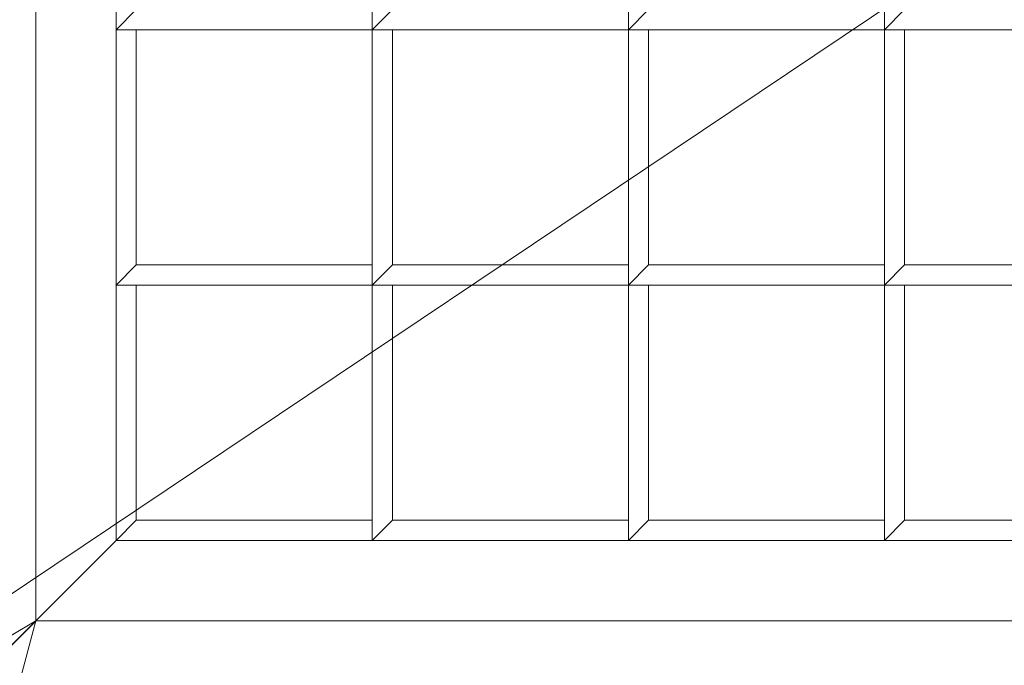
# Model space of a CAD drawing. Header units: inches. Extents: x 15 to 638, y -384 to 556.
# Tile 257 of 656: x 58.2 to 61.26, y 366.99 to 368.99. Entities that reach past the tile are written whole.
import ezdxf

# ---------------------------------------------------------------- set-up
doc = ezdxf.new("R2010")
doc.units = ezdxf.units.IN
doc.header["$MEASUREMENT"] = 0
for name, color, linetype, lineweight in [('A-CLNG', 13, 'Continuous', 9), ('A-FLOR', 192, 'Continuous', 9), ('A-ROOF', 132, 'Continuous', 9), ('M-EQPM', 90, 'Continuous', 9)]:
    doc.layers.add(name, color=color, linetype=linetype, lineweight=lineweight)

# ---------------------------------------------------------------- blocks, each defined once
blk = doc.blocks.new('Air Grill - 8_ x 16_-5608466-_3D_')
at = {"layer": 'M-EQPM'}
mesh = blk.add_polyface(dxfattribs=at)
corners = [(5.5, 9.5, 96), (-5.5, 9.5, 96), (-5.5, -9.5, 96), (5.5, -9.5, 96), (4, -8, 96), (-4, -8, 96), (-4, 8, 96), (4, 8, 96)]
mesh.append_faces([[corners[k] for k in face] for face in [(2, 5, 6, 1), (1, 6, 7, 0)]], dxfattribs={"vtx0": -1, "vtx2": -1})
mesh.append_faces([[corners[k] for k in face] for face in [(4, 5, 2, 3), (7, 4, 3, 0)]], dxfattribs={"vtx1": -1, "vtx3": -1})
mesh = blk.add_polyface(dxfattribs=at)
corners = [(5, -9, 95.75), (-5, -9, 95.75), (-5, 9, 95.75), (5, 9, 95.75), (4, 8, 95.75), (-4, 8, 95.75), (-4, -8, 95.75), (4, -8, 95.75)]
mesh.append_faces([[corners[k] for k in face] for face in [(2, 5, 6, 1), (1, 6, 7, 0)]], dxfattribs={"vtx0": -1, "vtx2": -1})
mesh.append_faces([[corners[k] for k in face] for face in [(4, 5, 2, 3), (7, 4, 3, 0)]], dxfattribs={"vtx1": -1, "vtx3": -1})
mesh = blk.add_polyface(dxfattribs=at)
corners = [(4.25, 8.25, 100), (-4.25, 8.25, 100), (-4.25, -8.25, 100), (4.25, -8.25, 100), (4, 8, 100), (4, -8, 100), (-4, -8, 100), (-4, 8, 100)]
mesh.append_faces([[corners[k] for k in face] for face in [(1, 7, 4, 0), (0, 4, 5, 3)]], dxfattribs={"vtx0": -1, "vtx2": -1})
mesh.append_faces([[corners[k] for k in face] for face in [(6, 7, 1, 2), (5, 6, 2, 3)]], dxfattribs={"vtx1": -1, "vtx3": -1})
mesh = blk.add_polyface(dxfattribs=at)
corners = [(4.25, 8.25, 96), (4.25, -8.25, 96), (-4.25, -8.25, 96), (-4.25, 8.25, 96), (4, 8, 96), (-4, 8, 96), (-4, -8, 96), (4, -8, 96)]
mesh.append_faces([[corners[k] for k in face] for face in [(2, 6, 7, 1), (1, 7, 4, 0)]], dxfattribs={"vtx0": -1, "vtx2": -1})
mesh.append_faces([[corners[k] for k in face] for face in [(5, 6, 2, 3), (4, 5, 3, 0)]], dxfattribs={"vtx1": -1, "vtx3": -1})
mesh = blk.add_polyface(dxfattribs=at)
corners = [(4.25, 8.25, 100), (4.25, 8.25, 96), (-4.25, 8.25, 96), (-4.25, 8.25, 100)]
mesh.append_faces([[corners[k] for k in face] for face in [(0, 1, 2, 3)]])
mesh = blk.add_polyface(dxfattribs=at)
corners = [(-4.25, 8.25, 100), (-4.25, 8.25, 96), (-4.25, -8.25, 96), (-4.25, -8.25, 100)]
mesh.append_faces([[corners[k] for k in face] for face in [(0, 1, 2, 3)]])
mesh = blk.add_polyface(dxfattribs=at)
corners = [(-4, 8, 97), (-4, 7.2031, 97), (-3.9375, 7.2031, 97), (-3.9375, 7.9375, 97), (-3.2063, 7.9375, 97), (-3.2063, 8, 97)]
mesh.append_faces([[corners[k] for k in face] for face in [(1, 2, 3, 0)]], dxfattribs={"vtx2": -1})
mesh.append_faces([[corners[k] for k in face] for face in [(3, 4, 5, 0)]], dxfattribs={"vtx3": -1})
mesh = blk.add_polyface(dxfattribs=at)
corners = [(-4, 8, 96), (-3.2063, 8, 96), (-3.2063, 7.9375, 96), (-3.9375, 7.9375, 96), (-3.9375, 7.2031, 96), (-4, 7.2031, 96)]
mesh.append_faces([[corners[k] for k in face] for face in [(1, 2, 3, 0)]], dxfattribs={"vtx2": -1})
mesh.append_faces([[corners[k] for k in face] for face in [(3, 4, 5, 0)]], dxfattribs={"vtx3": -1})
mesh = blk.add_polyface(dxfattribs=at)
corners = [(-4, 8, 97), (-4, 8, 96), (-4, 7.2031, 96), (-4, 7.2031, 97)]
mesh.append_faces([[corners[k] for k in face] for face in [(0, 1, 2, 3)]])
mesh = blk.add_polyface(dxfattribs=at)
corners = [(-3.2063, 8, 97), (-3.2063, 8, 96), (-4, 8, 96), (-4, 8, 97)]
mesh.append_faces([[corners[k] for k in face] for face in [(0, 1, 2, 3)]])
mesh = blk.add_polyface(dxfattribs=at)
corners = [(-4, -8, 96.75), (4, -8, 96.75), (4, 8, 96.75), (3.9375, 8, 96.75), (3.9375, -7.9375, 96.75), (-4, -7.9375, 96.75)]
mesh.append_faces([[corners[k] for k in face] for face in [(2, 3, 4, 1)]], dxfattribs={"vtx2": -1})
mesh.append_faces([[corners[k] for k in face] for face in [(4, 5, 0, 1)]], dxfattribs={"vtx3": -1})
mesh = blk.add_polyface(dxfattribs=at)
corners = [(-4, -8, 96), (-4, -7.9375, 96), (3.9375, -7.9375, 96), (3.9375, 8, 96), (4, 8, 96), (4, -8, 96)]
mesh.append_faces([[corners[k] for k in face] for face in [(0, 1, 2, 5)]], dxfattribs={"vtx2": -1})
mesh.append_faces([[corners[k] for k in face] for face in [(2, 3, 4, 5)]], dxfattribs={"vtx3": -1})
mesh = blk.add_polyface(dxfattribs=at)
corners = [(-4, -8, 95.75), (-4, 8, 95.75), (-4, 8, 96), (-4, -8, 96)]
mesh.append_faces([[corners[k] for k in face] for face in [(0, 1, 2, 3)]])
mesh = blk.add_polyface(dxfattribs=at)
corners = [(-4, 8, 95.75), (4, 8, 95.75), (4, 8, 96), (-4, 8, 96)]
mesh.append_faces([[corners[k] for k in face] for face in [(0, 1, 2, 3)]])
mesh = blk.add_polyface(dxfattribs=at)
corners = [(-4, -8, 100), (-4, -8, 96), (-4, 8, 96), (-4, 8, 100)]
mesh.append_faces([[corners[k] for k in face] for face in [(0, 1, 2, 3)]])
mesh = blk.add_polyface(dxfattribs=at)
corners = [(-4, 8, 100), (-4, 8, 96), (4, 8, 96), (4, 8, 100)]
mesh.append_faces([[corners[k] for k in face] for face in [(0, 1, 2, 3)]])
mesh = blk.add_polyface(dxfattribs=at)
corners = [(-3.2063, 8, 97), (-3.2063, 7.2031, 97), (-3.1437, 7.2031, 97), (-3.1437, 7.9375, 97), (-2.4125, 7.9375, 97), (-2.4125, 8, 97)]
mesh.append_faces([[corners[k] for k in face] for face in [(1, 2, 3, 0)]], dxfattribs={"vtx2": -1})
mesh.append_faces([[corners[k] for k in face] for face in [(3, 4, 5, 0)]], dxfattribs={"vtx3": -1})
mesh = blk.add_polyface(dxfattribs=at)
corners = [(-3.2063, 8, 96), (-2.4125, 8, 96), (-2.4125, 7.9375, 96), (-3.1437, 7.9375, 96), (-3.1437, 7.2031, 96), (-3.2063, 7.2031, 96)]
mesh.append_faces([[corners[k] for k in face] for face in [(1, 2, 3, 0)]], dxfattribs={"vtx2": -1})
mesh.append_faces([[corners[k] for k in face] for face in [(3, 4, 5, 0)]], dxfattribs={"vtx3": -1})
mesh = blk.add_polyface(dxfattribs=at)
corners = [(-3.2063, 8, 97), (-3.2063, 8, 96), (-3.2063, 7.2031, 96), (-3.2063, 7.2031, 97)]
mesh.append_faces([[corners[k] for k in face] for face in [(0, 1, 2, 3)]])
mesh = blk.add_polyface(dxfattribs=at)
corners = [(-2.4125, 8, 97), (-2.4125, 8, 96), (-3.2063, 8, 96), (-3.2063, 8, 97)]
mesh.append_faces([[corners[k] for k in face] for face in [(0, 1, 2, 3)]])
mesh = blk.add_polyface(dxfattribs=at)
corners = [(-3.2063, 7.9375, 97), (-3.2063, 7.9375, 96), (-3.2063, 8, 96), (-3.2063, 8, 97)]
mesh.append_faces([[corners[k] for k in face] for face in [(0, 1, 2, 3)]])
mesh = blk.add_polyface(dxfattribs=at)
corners = [(-2.4125, 8, 97), (-2.4125, 7.2031, 97), (-2.35, 7.2031, 97), (-2.35, 7.9375, 97), (-1.6187, 7.9375, 97), (-1.6187, 8, 97)]
mesh.append_faces([[corners[k] for k in face] for face in [(1, 2, 3, 0)]], dxfattribs={"vtx2": -1})
mesh.append_faces([[corners[k] for k in face] for face in [(3, 4, 5, 0)]], dxfattribs={"vtx3": -1})
mesh = blk.add_polyface(dxfattribs=at)
corners = [(-2.4125, 8, 96), (-1.6187, 8, 96), (-1.6187, 7.9375, 96), (-2.35, 7.9375, 96), (-2.35, 7.2031, 96), (-2.4125, 7.2031, 96)]
mesh.append_faces([[corners[k] for k in face] for face in [(1, 2, 3, 0)]], dxfattribs={"vtx2": -1})
mesh.append_faces([[corners[k] for k in face] for face in [(3, 4, 5, 0)]], dxfattribs={"vtx3": -1})
mesh = blk.add_polyface(dxfattribs=at)
corners = [(-2.4125, 8, 97), (-2.4125, 8, 96), (-2.4125, 7.2031, 96), (-2.4125, 7.2031, 97)]
mesh.append_faces([[corners[k] for k in face] for face in [(0, 1, 2, 3)]])
mesh = blk.add_polyface(dxfattribs=at)
corners = [(-1.6187, 8, 97), (-1.6187, 8, 96), (-2.4125, 8, 96), (-2.4125, 8, 97)]
mesh.append_faces([[corners[k] for k in face] for face in [(0, 1, 2, 3)]])
mesh = blk.add_polyface(dxfattribs=at)
corners = [(-2.4125, 7.9375, 97), (-2.4125, 7.9375, 96), (-2.4125, 8, 96), (-2.4125, 8, 97)]
mesh.append_faces([[corners[k] for k in face] for face in [(0, 1, 2, 3)]])
mesh = blk.add_polyface(dxfattribs=at)
corners = [(-3.9375, 7.2031, 97), (-3.9375, 7.2031, 96), (-3.9375, 7.9375, 96), (-3.9375, 7.9375, 97)]
mesh.append_faces([[corners[k] for k in face] for face in [(0, 1, 2, 3)]])
mesh = blk.add_polyface(dxfattribs=at)
corners = [(-3.9375, 7.9375, 97), (-3.9375, 7.9375, 96), (-3.2063, 7.9375, 96), (-3.2063, 7.9375, 97)]
mesh.append_faces([[corners[k] for k in face] for face in [(0, 1, 2, 3)]])
mesh = blk.add_polyface(dxfattribs=at)
corners = [(-3.1437, 7.2031, 97), (-3.1437, 7.2031, 96), (-3.1437, 7.9375, 96), (-3.1437, 7.9375, 97)]
mesh.append_faces([[corners[k] for k in face] for face in [(0, 1, 2, 3)]])
mesh = blk.add_polyface(dxfattribs=at)
corners = [(-3.1437, 7.9375, 97), (-3.1437, 7.9375, 96), (-2.4125, 7.9375, 96), (-2.4125, 7.9375, 97)]
mesh.append_faces([[corners[k] for k in face] for face in [(0, 1, 2, 3)]])
mesh = blk.add_polyface(dxfattribs=at)
corners = [(-4, 7.2031, 97), (-4, 6.4063, 97), (-3.9375, 6.4063, 97), (-3.9375, 7.1406, 97), (-3.2063, 7.1406, 97), (-3.2063, 7.2031, 97)]
mesh.append_faces([[corners[k] for k in face] for face in [(1, 2, 3, 0)]], dxfattribs={"vtx2": -1})
mesh.append_faces([[corners[k] for k in face] for face in [(3, 4, 5, 0)]], dxfattribs={"vtx3": -1})
mesh = blk.add_polyface(dxfattribs=at)
corners = [(-4, 7.2031, 96), (-3.2063, 7.2031, 96), (-3.2063, 7.1406, 96), (-3.9375, 7.1406, 96), (-3.9375, 6.4063, 96), (-4, 6.4063, 96)]
mesh.append_faces([[corners[k] for k in face] for face in [(1, 2, 3, 0)]], dxfattribs={"vtx2": -1})
mesh.append_faces([[corners[k] for k in face] for face in [(3, 4, 5, 0)]], dxfattribs={"vtx3": -1})
mesh = blk.add_polyface(dxfattribs=at)
corners = [(-4, 7.2031, 97), (-4, 7.2031, 96), (-4, 6.4063, 96), (-4, 6.4063, 97)]
mesh.append_faces([[corners[k] for k in face] for face in [(0, 1, 2, 3)]])
mesh = blk.add_polyface(dxfattribs=at)
corners = [(-3.2063, 7.2031, 97), (-3.2063, 7.2031, 96), (-4, 7.2031, 96), (-4, 7.2031, 97)]
mesh.append_faces([[corners[k] for k in face] for face in [(0, 1, 2, 3)]])
mesh = blk.add_polyface(dxfattribs=at)
corners = [(-4, 7.2031, 97), (-4, 7.2031, 96), (-3.9375, 7.2031, 96), (-3.9375, 7.2031, 97)]
mesh.append_faces([[corners[k] for k in face] for face in [(0, 1, 2, 3)]])
mesh = blk.add_polyface(dxfattribs=at)
corners = [(-3.2063, 7.2031, 97), (-3.2063, 6.4063, 97), (-3.1437, 6.4063, 97), (-3.1437, 7.1406, 97), (-2.4125, 7.1406, 97), (-2.4125, 7.2031, 97)]
mesh.append_faces([[corners[k] for k in face] for face in [(1, 2, 3, 0)]], dxfattribs={"vtx2": -1})
mesh.append_faces([[corners[k] for k in face] for face in [(3, 4, 5, 0)]], dxfattribs={"vtx3": -1})
mesh = blk.add_polyface(dxfattribs=at)
corners = [(-3.2063, 7.2031, 96), (-2.4125, 7.2031, 96), (-2.4125, 7.1406, 96), (-3.1437, 7.1406, 96), (-3.1437, 6.4063, 96), (-3.2063, 6.4063, 96)]
mesh.append_faces([[corners[k] for k in face] for face in [(1, 2, 3, 0)]], dxfattribs={"vtx2": -1})
mesh.append_faces([[corners[k] for k in face] for face in [(3, 4, 5, 0)]], dxfattribs={"vtx3": -1})
mesh = blk.add_polyface(dxfattribs=at)
corners = [(-3.2063, 7.2031, 97), (-3.2063, 7.2031, 96), (-3.2063, 6.4063, 96), (-3.2063, 6.4063, 97)]
mesh.append_faces([[corners[k] for k in face] for face in [(0, 1, 2, 3)]])
mesh = blk.add_polyface(dxfattribs=at)
corners = [(-2.4125, 7.2031, 97), (-2.4125, 7.2031, 96), (-3.2063, 7.2031, 96), (-3.2063, 7.2031, 97)]
mesh.append_faces([[corners[k] for k in face] for face in [(0, 1, 2, 3)]])
mesh = blk.add_polyface(dxfattribs=at)
corners = [(-3.2063, 7.1406, 97), (-3.2063, 7.1406, 96), (-3.2063, 7.2031, 96), (-3.2063, 7.2031, 97)]
mesh.append_faces([[corners[k] for k in face] for face in [(0, 1, 2, 3)]])
mesh = blk.add_polyface(dxfattribs=at)
corners = [(-3.2063, 7.2031, 97), (-3.2063, 7.2031, 96), (-3.1437, 7.2031, 96), (-3.1437, 7.2031, 97)]
mesh.append_faces([[corners[k] for k in face] for face in [(0, 1, 2, 3)]])
mesh = blk.add_polyface(dxfattribs=at)
corners = [(-2.4125, 7.2031, 97), (-2.4125, 6.4063, 97), (-2.35, 6.4063, 97), (-2.35, 7.1406, 97), (-1.6187, 7.1406, 97), (-1.6187, 7.2031, 97)]
mesh.append_faces([[corners[k] for k in face] for face in [(1, 2, 3, 0)]], dxfattribs={"vtx2": -1})
mesh.append_faces([[corners[k] for k in face] for face in [(3, 4, 5, 0)]], dxfattribs={"vtx3": -1})
mesh = blk.add_polyface(dxfattribs=at)
corners = [(-2.4125, 7.2031, 96), (-1.6187, 7.2031, 96), (-1.6187, 7.1406, 96), (-2.35, 7.1406, 96), (-2.35, 6.4063, 96), (-2.4125, 6.4063, 96)]
mesh.append_faces([[corners[k] for k in face] for face in [(1, 2, 3, 0)]], dxfattribs={"vtx2": -1})
mesh.append_faces([[corners[k] for k in face] for face in [(3, 4, 5, 0)]], dxfattribs={"vtx3": -1})
mesh = blk.add_polyface(dxfattribs=at)
corners = [(-2.4125, 7.2031, 97), (-2.4125, 7.2031, 96), (-2.4125, 6.4063, 96), (-2.4125, 6.4063, 97)]
mesh.append_faces([[corners[k] for k in face] for face in [(0, 1, 2, 3)]])
mesh = blk.add_polyface(dxfattribs=at)
corners = [(-1.6187, 7.2031, 97), (-1.6187, 7.2031, 96), (-2.4125, 7.2031, 96), (-2.4125, 7.2031, 97)]
mesh.append_faces([[corners[k] for k in face] for face in [(0, 1, 2, 3)]])
mesh = blk.add_polyface(dxfattribs=at)
corners = [(-2.4125, 7.1406, 97), (-2.4125, 7.1406, 96), (-2.4125, 7.2031, 96), (-2.4125, 7.2031, 97)]
mesh.append_faces([[corners[k] for k in face] for face in [(0, 1, 2, 3)]])
mesh = blk.add_polyface(dxfattribs=at)
corners = [(-2.4125, 7.2031, 97), (-2.4125, 7.2031, 96), (-2.35, 7.2031, 96), (-2.35, 7.2031, 97)]
mesh.append_faces([[corners[k] for k in face] for face in [(0, 1, 2, 3)]])
mesh = blk.add_polyface(dxfattribs=at)
corners = [(-3.9375, 6.4063, 97), (-3.9375, 6.4063, 96), (-3.9375, 7.1406, 96), (-3.9375, 7.1406, 97)]
mesh.append_faces([[corners[k] for k in face] for face in [(0, 1, 2, 3)]])
mesh = blk.add_polyface(dxfattribs=at)
corners = [(-3.9375, 7.1406, 97), (-3.9375, 7.1406, 96), (-3.2063, 7.1406, 96), (-3.2063, 7.1406, 97)]
mesh.append_faces([[corners[k] for k in face] for face in [(0, 1, 2, 3)]])
mesh = blk.add_polyface(dxfattribs=at)
corners = [(-3.1437, 6.4063, 97), (-3.1437, 6.4063, 96), (-3.1437, 7.1406, 96), (-3.1437, 7.1406, 97)]
mesh.append_faces([[corners[k] for k in face] for face in [(0, 1, 2, 3)]])
mesh = blk.add_polyface(dxfattribs=at)
corners = [(-3.1437, 7.1406, 97), (-3.1437, 7.1406, 96), (-2.4125, 7.1406, 96), (-2.4125, 7.1406, 97)]
mesh.append_faces([[corners[k] for k in face] for face in [(0, 1, 2, 3)]])
mesh = blk.add_polyface(dxfattribs=at)
corners = [(-4, 6.4063, 97), (-4, 6.4063, 96), (-3.9375, 6.4063, 96), (-3.9375, 6.4063, 97)]
mesh.append_faces([[corners[k] for k in face] for face in [(0, 1, 2, 3)]])
mesh = blk.add_polyface(dxfattribs=at)
corners = [(-4, 6.4063, 97), (-4, 5.6094, 97), (-3.9375, 5.6094, 97), (-3.9375, 6.3437, 97), (-3.2063, 6.3437, 97), (-3.2063, 6.4063, 97)]
mesh.append_faces([[corners[k] for k in face] for face in [(1, 2, 3, 0)]], dxfattribs={"vtx2": -1})
mesh.append_faces([[corners[k] for k in face] for face in [(3, 4, 5, 0)]], dxfattribs={"vtx3": -1})
mesh = blk.add_polyface(dxfattribs=at)
corners = [(-4, 6.4063, 96), (-3.2063, 6.4063, 96), (-3.2063, 6.3437, 96), (-3.9375, 6.3437, 96), (-3.9375, 5.6094, 96), (-4, 5.6094, 96)]
mesh.append_faces([[corners[k] for k in face] for face in [(1, 2, 3, 0)]], dxfattribs={"vtx2": -1})
mesh.append_faces([[corners[k] for k in face] for face in [(3, 4, 5, 0)]], dxfattribs={"vtx3": -1})
mesh = blk.add_polyface(dxfattribs=at)
corners = [(-4, 6.4063, 97), (-4, 6.4063, 96), (-4, 5.6094, 96), (-4, 5.6094, 97)]
mesh.append_faces([[corners[k] for k in face] for face in [(0, 1, 2, 3)]])
mesh = blk.add_polyface(dxfattribs=at)
corners = [(-3.2063, 6.4063, 97), (-3.2063, 6.4063, 96), (-4, 6.4063, 96), (-4, 6.4063, 97)]
mesh.append_faces([[corners[k] for k in face] for face in [(0, 1, 2, 3)]])
mesh = blk.add_polyface(dxfattribs=at)
corners = [(-3.2063, 6.4063, 97), (-3.2063, 6.4063, 96), (-3.1437, 6.4063, 96), (-3.1437, 6.4063, 97)]
mesh.append_faces([[corners[k] for k in face] for face in [(0, 1, 2, 3)]])
mesh = blk.add_polyface(dxfattribs=at)
corners = [(-3.2063, 6.4063, 97), (-3.2063, 5.6094, 97), (-3.1437, 5.6094, 97), (-3.1437, 6.3437, 97), (-2.4125, 6.3437, 97), (-2.4125, 6.4063, 97)]
mesh.append_faces([[corners[k] for k in face] for face in [(1, 2, 3, 0)]], dxfattribs={"vtx2": -1})
mesh.append_faces([[corners[k] for k in face] for face in [(3, 4, 5, 0)]], dxfattribs={"vtx3": -1})
mesh = blk.add_polyface(dxfattribs=at)
corners = [(-3.2063, 6.4063, 96), (-2.4125, 6.4063, 96), (-2.4125, 6.3437, 96), (-3.1437, 6.3437, 96), (-3.1437, 5.6094, 96), (-3.2063, 5.6094, 96)]
mesh.append_faces([[corners[k] for k in face] for face in [(1, 2, 3, 0)]], dxfattribs={"vtx2": -1})
mesh.append_faces([[corners[k] for k in face] for face in [(3, 4, 5, 0)]], dxfattribs={"vtx3": -1})
mesh = blk.add_polyface(dxfattribs=at)
corners = [(-3.2063, 6.4063, 97), (-3.2063, 6.4063, 96), (-3.2063, 5.6094, 96), (-3.2063, 5.6094, 97)]
mesh.append_faces([[corners[k] for k in face] for face in [(0, 1, 2, 3)]])
mesh = blk.add_polyface(dxfattribs=at)
corners = [(-2.4125, 6.4063, 97), (-2.4125, 6.4063, 96), (-3.2063, 6.4063, 96), (-3.2063, 6.4063, 97)]
mesh.append_faces([[corners[k] for k in face] for face in [(0, 1, 2, 3)]])
mesh = blk.add_polyface(dxfattribs=at)
corners = [(-3.2063, 6.3437, 97), (-3.2063, 6.3437, 96), (-3.2063, 6.4063, 96), (-3.2063, 6.4063, 97)]
mesh.append_faces([[corners[k] for k in face] for face in [(0, 1, 2, 3)]])
mesh = blk.add_polyface(dxfattribs=at)
corners = [(-2.4125, 6.4063, 97), (-2.4125, 6.4063, 96), (-2.35, 6.4063, 96), (-2.35, 6.4063, 97)]
mesh.append_faces([[corners[k] for k in face] for face in [(0, 1, 2, 3)]])
mesh = blk.add_polyface(dxfattribs=at)
corners = [(-2.4125, 6.4063, 97), (-2.4125, 5.6094, 97), (-2.35, 5.6094, 97), (-2.35, 6.3437, 97), (-1.6187, 6.3437, 97), (-1.6187, 6.4063, 97)]
mesh.append_faces([[corners[k] for k in face] for face in [(1, 2, 3, 0)]], dxfattribs={"vtx2": -1})
mesh.append_faces([[corners[k] for k in face] for face in [(3, 4, 5, 0)]], dxfattribs={"vtx3": -1})
mesh = blk.add_polyface(dxfattribs=at)
corners = [(-2.4125, 6.4063, 96), (-1.6187, 6.4063, 96), (-1.6187, 6.3437, 96), (-2.35, 6.3437, 96), (-2.35, 5.6094, 96), (-2.4125, 5.6094, 96)]
mesh.append_faces([[corners[k] for k in face] for face in [(1, 2, 3, 0)]], dxfattribs={"vtx2": -1})
mesh.append_faces([[corners[k] for k in face] for face in [(3, 4, 5, 0)]], dxfattribs={"vtx3": -1})
mesh = blk.add_polyface(dxfattribs=at)
corners = [(-2.4125, 6.4063, 97), (-2.4125, 6.4063, 96), (-2.4125, 5.6094, 96), (-2.4125, 5.6094, 97)]
mesh.append_faces([[corners[k] for k in face] for face in [(0, 1, 2, 3)]])
mesh = blk.add_polyface(dxfattribs=at)
corners = [(-1.6187, 6.4063, 97), (-1.6187, 6.4063, 96), (-2.4125, 6.4063, 96), (-2.4125, 6.4063, 97)]
mesh.append_faces([[corners[k] for k in face] for face in [(0, 1, 2, 3)]])
mesh = blk.add_polyface(dxfattribs=at)
corners = [(-2.4125, 6.3437, 97), (-2.4125, 6.3437, 96), (-2.4125, 6.4063, 96), (-2.4125, 6.4063, 97)]
mesh.append_faces([[corners[k] for k in face] for face in [(0, 1, 2, 3)]])
mesh = blk.add_polyface(dxfattribs=at)
corners = [(-3.9375, 5.6094, 97), (-3.9375, 5.6094, 96), (-3.9375, 6.3437, 96), (-3.9375, 6.3437, 97)]
mesh.append_faces([[corners[k] for k in face] for face in [(0, 1, 2, 3)]])
mesh = blk.add_polyface(dxfattribs=at)
corners = [(-3.9375, 6.3437, 97), (-3.9375, 6.3437, 96), (-3.2063, 6.3437, 96), (-3.2063, 6.3437, 97)]
mesh.append_faces([[corners[k] for k in face] for face in [(0, 1, 2, 3)]])
mesh = blk.add_polyface(dxfattribs=at)
corners = [(-3.1437, 5.6094, 97), (-3.1437, 5.6094, 96), (-3.1437, 6.3437, 96), (-3.1437, 6.3437, 97)]
mesh.append_faces([[corners[k] for k in face] for face in [(0, 1, 2, 3)]])
mesh = blk.add_polyface(dxfattribs=at)
corners = [(-3.1437, 6.3437, 97), (-3.1437, 6.3437, 96), (-2.4125, 6.3437, 96), (-2.4125, 6.3437, 97)]
mesh.append_faces([[corners[k] for k in face] for face in [(0, 1, 2, 3)]])
mesh = blk.add_polyface(dxfattribs=at)
corners = [(-4, 5.6094, 97), (-4, 5.6094, 96), (-3.9375, 5.6094, 96), (-3.9375, 5.6094, 97)]
mesh.append_faces([[corners[k] for k in face] for face in [(0, 1, 2, 3)]])
mesh = blk.add_polyface(dxfattribs=at)
corners = [(-4, 5.6094, 97), (-4, 4.8125, 97), (-3.9375, 4.8125, 97), (-3.9375, 5.5469, 97), (-3.2063, 5.5469, 97), (-3.2063, 5.6094, 97)]
mesh.append_faces([[corners[k] for k in face] for face in [(1, 2, 3, 0)]], dxfattribs={"vtx2": -1})
mesh.append_faces([[corners[k] for k in face] for face in [(3, 4, 5, 0)]], dxfattribs={"vtx3": -1})
mesh = blk.add_polyface(dxfattribs=at)
corners = [(-4, 5.6094, 96), (-3.2063, 5.6094, 96), (-3.2063, 5.5469, 96), (-3.9375, 5.5469, 96), (-3.9375, 4.8125, 96), (-4, 4.8125, 96)]
mesh.append_faces([[corners[k] for k in face] for face in [(1, 2, 3, 0)]], dxfattribs={"vtx2": -1})
mesh.append_faces([[corners[k] for k in face] for face in [(3, 4, 5, 0)]], dxfattribs={"vtx3": -1})
mesh = blk.add_polyface(dxfattribs=at)
corners = [(-4, 5.6094, 97), (-4, 5.6094, 96), (-4, 4.8125, 96), (-4, 4.8125, 97)]
mesh.append_faces([[corners[k] for k in face] for face in [(0, 1, 2, 3)]])
mesh = blk.add_polyface(dxfattribs=at)
corners = [(-3.2063, 5.6094, 97), (-3.2063, 5.6094, 96), (-4, 5.6094, 96), (-4, 5.6094, 97)]
mesh.append_faces([[corners[k] for k in face] for face in [(0, 1, 2, 3)]])
mesh = blk.add_polyface(dxfattribs=at)
corners = [(-3.2063, 5.6094, 97), (-3.2063, 5.6094, 96), (-3.1437, 5.6094, 96), (-3.1437, 5.6094, 97)]
mesh.append_faces([[corners[k] for k in face] for face in [(0, 1, 2, 3)]])
mesh = blk.add_polyface(dxfattribs=at)
corners = [(-3.2063, 5.6094, 97), (-3.2063, 4.8125, 97), (-3.1437, 4.8125, 97), (-3.1437, 5.5469, 97), (-2.4125, 5.5469, 97), (-2.4125, 5.6094, 97)]
mesh.append_faces([[corners[k] for k in face] for face in [(1, 2, 3, 0)]], dxfattribs={"vtx2": -1})
mesh.append_faces([[corners[k] for k in face] for face in [(3, 4, 5, 0)]], dxfattribs={"vtx3": -1})
mesh = blk.add_polyface(dxfattribs=at)
corners = [(-3.2063, 5.6094, 96), (-2.4125, 5.6094, 96), (-2.4125, 5.5469, 96), (-3.1437, 5.5469, 96), (-3.1437, 4.8125, 96), (-3.2063, 4.8125, 96)]
mesh.append_faces([[corners[k] for k in face] for face in [(1, 2, 3, 0)]], dxfattribs={"vtx2": -1})
mesh.append_faces([[corners[k] for k in face] for face in [(3, 4, 5, 0)]], dxfattribs={"vtx3": -1})
mesh = blk.add_polyface(dxfattribs=at)
corners = [(-3.2063, 5.6094, 97), (-3.2063, 5.6094, 96), (-3.2063, 4.8125, 96), (-3.2063, 4.8125, 97)]
mesh.append_faces([[corners[k] for k in face] for face in [(0, 1, 2, 3)]])
mesh = blk.add_polyface(dxfattribs=at)
corners = [(-2.4125, 5.6094, 97), (-2.4125, 5.6094, 96), (-3.2063, 5.6094, 96), (-3.2063, 5.6094, 97)]
mesh.append_faces([[corners[k] for k in face] for face in [(0, 1, 2, 3)]])
mesh = blk.add_polyface(dxfattribs=at)
corners = [(-3.2063, 5.5469, 97), (-3.2063, 5.5469, 96), (-3.2063, 5.6094, 96), (-3.2063, 5.6094, 97)]
mesh.append_faces([[corners[k] for k in face] for face in [(0, 1, 2, 3)]])
mesh = blk.add_polyface(dxfattribs=at)
corners = [(-2.4125, 5.6094, 97), (-2.4125, 5.6094, 96), (-2.35, 5.6094, 96), (-2.35, 5.6094, 97)]
mesh.append_faces([[corners[k] for k in face] for face in [(0, 1, 2, 3)]])
mesh = blk.add_polyface(dxfattribs=at)
corners = [(-2.4125, 5.6094, 97), (-2.4125, 4.8125, 97), (-2.35, 4.8125, 97), (-2.35, 5.5469, 97), (-1.6187, 5.5469, 97), (-1.6187, 5.6094, 97)]
mesh.append_faces([[corners[k] for k in face] for face in [(1, 2, 3, 0)]], dxfattribs={"vtx2": -1})
mesh.append_faces([[corners[k] for k in face] for face in [(3, 4, 5, 0)]], dxfattribs={"vtx3": -1})
mesh = blk.add_polyface(dxfattribs=at)
corners = [(-2.4125, 5.6094, 96), (-1.6187, 5.6094, 96), (-1.6187, 5.5469, 96), (-2.35, 5.5469, 96), (-2.35, 4.8125, 96), (-2.4125, 4.8125, 96)]
mesh.append_faces([[corners[k] for k in face] for face in [(1, 2, 3, 0)]], dxfattribs={"vtx2": -1})
mesh.append_faces([[corners[k] for k in face] for face in [(3, 4, 5, 0)]], dxfattribs={"vtx3": -1})
mesh = blk.add_polyface(dxfattribs=at)
corners = [(-2.4125, 5.6094, 97), (-2.4125, 5.6094, 96), (-2.4125, 4.8125, 96), (-2.4125, 4.8125, 97)]
mesh.append_faces([[corners[k] for k in face] for face in [(0, 1, 2, 3)]])
mesh = blk.add_polyface(dxfattribs=at)
corners = [(-1.6187, 5.6094, 97), (-1.6187, 5.6094, 96), (-2.4125, 5.6094, 96), (-2.4125, 5.6094, 97)]
mesh.append_faces([[corners[k] for k in face] for face in [(0, 1, 2, 3)]])
mesh = blk.add_polyface(dxfattribs=at)
corners = [(-2.4125, 5.5469, 97), (-2.4125, 5.5469, 96), (-2.4125, 5.6094, 96), (-2.4125, 5.6094, 97)]
mesh.append_faces([[corners[k] for k in face] for face in [(0, 1, 2, 3)]])
mesh = blk.add_polyface(dxfattribs=at)
corners = [(-3.9375, 4.8125, 97), (-3.9375, 4.8125, 96), (-3.9375, 5.5469, 96), (-3.9375, 5.5469, 97)]
mesh.append_faces([[corners[k] for k in face] for face in [(0, 1, 2, 3)]])
mesh = blk.add_polyface(dxfattribs=at)
corners = [(-3.9375, 5.5469, 97), (-3.9375, 5.5469, 96), (-3.2063, 5.5469, 96), (-3.2063, 5.5469, 97)]
mesh.append_faces([[corners[k] for k in face] for face in [(0, 1, 2, 3)]])
mesh = blk.add_polyface(dxfattribs=at)
corners = [(-3.1437, 4.8125, 97), (-3.1437, 4.8125, 96), (-3.1437, 5.5469, 96), (-3.1437, 5.5469, 97)]
mesh.append_faces([[corners[k] for k in face] for face in [(0, 1, 2, 3)]])
mesh = blk.add_polyface(dxfattribs=at)
corners = [(-3.1437, 5.5469, 97), (-3.1437, 5.5469, 96), (-2.4125, 5.5469, 96), (-2.4125, 5.5469, 97)]
mesh.append_faces([[corners[k] for k in face] for face in [(0, 1, 2, 3)]])

msp = doc.modelspace()

# ---------------------------------------------------------------- block references
at = {"layer": 'M-EQPM', "rotation": 89.9999999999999}
msp.add_blockref('Air Grill - 8_ x 16_-5608466-_3D_', (66.5, 371.375, 12), dxfattribs=at)

# ---------------------------------------------------------------- meshes
at = {"layer": 'A-CLNG'}
mesh = msp.add_polyface(dxfattribs=at)
corners = [(91.4919, 444.875, 110.0472), (33.9919, 444.875, 110.0472), (33.9919, 275.5, 110.0472), (91.4919, 275.5, 110.0472), (58.25, 375.625, 110.0472), (74.75, 375.625, 110.0472), (74.75, 367.125, 110.0472), (58.25, 367.125, 110.0472)]
mesh.append_faces([[corners[k] for k in face] for face in [(0, 5, 6, 3), (3, 6, 7, 2)]], dxfattribs={"vtx0": -1, "vtx2": -1})
mesh.append_faces([[corners[k] for k in face] for face in [(4, 5, 0, 1), (7, 4, 1, 2)]], dxfattribs={"vtx1": -1, "vtx3": -1})
mesh = msp.add_polyface(dxfattribs=at)
corners = [(33.9919, 444.875, 108), (91.4919, 444.875, 108), (91.4919, 275.5, 108), (33.9919, 275.5, 108), (90.7419, 359.125, 108), (44.7419, 359.125, 108), (44.7419, 349.125, 108), (90.7419, 349.125, 108), (90.7419, 430.375, 108), (44.7419, 430.375, 108), (44.7419, 408.375, 108), (90.7419, 408.375, 108), (74.75, 375.625, 108), (58.25, 375.625, 108), (58.25, 367.125, 108), (74.75, 367.125, 108)]
mesh.append_faces([[corners[k] for k in face] for face in [(12, 11, 4, 15)]], dxfattribs={"vtx0": -1, "vtx1": -1, "vtx2": -1})
mesh.append_faces([[corners[k] for k in face] for face in [(5, 10, 13, 14)]], dxfattribs={"vtx0": -1, "vtx1": -1, "vtx3": -1})
mesh.append_faces([[corners[k] for k in face] for face in [(9, 0, 1, 8), (5, 14, 15, 4), (2, 7, 4, 1)]], dxfattribs={"vtx0": -1, "vtx2": -1})
mesh.append_faces([[corners[k] for k in face] for face in [(0, 9, 10, 5)]], dxfattribs={"vtx0": -1, "vtx2": -1, "vtx3": -1})
mesh.append_faces([[corners[k] for k in face] for face in [(11, 8, 1, 4)]], dxfattribs={"vtx1": -1, "vtx2": -1, "vtx3": -1})
mesh.append_faces([[corners[k] for k in face] for face in [(12, 13, 10, 11), (2, 3, 6, 7), (5, 6, 3, 0)]], dxfattribs={"vtx1": -1, "vtx3": -1})
mesh = msp.add_polyface(dxfattribs=at)
corners = [(58.25, 375.625, 110.0472), (58.25, 367.125, 110.0472), (58.25, 367.125, 108), (58.25, 375.625, 108)]
mesh.append_faces([[corners[k] for k in face] for face in [(0, 1, 2, 3)]])
mesh = msp.add_polyface(dxfattribs=at)
corners = [(74.75, 367.125, 108), (58.25, 367.125, 108), (58.25, 367.125, 110.0472), (74.75, 367.125, 110.0472)]
mesh.append_faces([[corners[k] for k in face] for face in [(0, 1, 2, 3)]])
at = {"layer": 'A-FLOR'}
mesh = msp.add_polyface(dxfattribs=at)
corners = [(34.9919, -40.32, -2), (35.9919, -40.32, -2), (35.9919, 270, -2), (33.9919, 270, -2), (33.9919, 351, -2), (31.9919, 351, -2), (31.9919, 443, -2), (171.25, 443, -2), (171.25, 444, -2), (478.25, 444, -2), (478.25, 445.5, -2), (612, 445.5, -2), (612, 273.5, -2), (610, 273.5, -2), (610, -38.57, -2), (614.75, -38.57, -2), (614.75, -307.5, -2), (528, -307.5, -2), (528, -314.25, -2), (184.75, -314.25, -2), (184.75, -279.55, -2), (109.75, -279.55, -2), (109.75, -229.75, -2), (132.5, -229.75, -2), (132.5, -176.25, -2), (34.9919, -176.25, -2)]
mesh.append_faces([[corners[k] for k in face] for face in [(14, 17, 24)]], dxfattribs={"vtx0": -1, "vtx1": -1, "vtx2": -1})
mesh.append_faces([[corners[k] for k in face] for face in [(20, 23, 24, 17)]], dxfattribs={"vtx0": -1, "vtx2": -1, "vtx3": -1})
mesh.append_faces([[corners[k] for k in face] for face in [(19, 20, 17, 18)]], dxfattribs={"vtx1": -1})
mesh.append_faces([[corners[k] for k in face] for face in [(1, 2, 14, 24), (13, 14, 2, 7)]], dxfattribs={"vtx1": -1, "vtx2": -1, "vtx3": -1})
mesh.append_faces([[corners[k] for k in face] for face in [(25, 0, 1, 24), (21, 22, 23, 20), (9, 10, 11)]], dxfattribs={"vtx2": -1})
mesh.append_faces([[corners[k] for k in face] for face in [(2, 3, 4, 7), (7, 8, 9, 13), (11, 12, 13, 9)]], dxfattribs={"vtx2": -1, "vtx3": -1})
mesh.append_faces([[corners[k] for k in face] for face in [(4, 5, 6, 7), (14, 15, 16, 17)]], dxfattribs={"vtx3": -1})
mesh = msp.add_polyface(dxfattribs=at)
corners = [(34.9919, -40.32), (34.9919, -176.25), (132.5, -176.25), (132.5, -229.75), (109.75, -229.75), (109.75, -279.55), (184.75, -279.55), (184.75, -314.25), (528, -314.25), (528, -307.5), (614.75, -307.5), (614.75, -38.57), (610, -38.57), (610, 273.5), (612, 273.5), (612, 445.5), (478.25, 445.5), (478.25, 444), (171.25, 444), (171.25, 443), (31.9919, 443), (31.9919, 351), (33.9919, 351), (33.9919, 270), (35.9919, 270), (35.9919, -40.32)]
mesh.append_faces([[corners[k] for k in face] for face in [(9, 6, 7, 8)]], dxfattribs={"vtx0": -1})
mesh.append_faces([[corners[k] for k in face] for face in [(3, 6, 2)]], dxfattribs={"vtx0": -1, "vtx1": -1})
mesh.append_faces([[corners[k] for k in face] for face in [(2, 6, 9, 12)]], dxfattribs={"vtx0": -1, "vtx1": -1, "vtx2": -1, "vtx3": -1})
mesh.append_faces([[corners[k] for k in face] for face in [(24, 12, 13, 19), (12, 24, 25, 2)]], dxfattribs={"vtx0": -1, "vtx2": -1, "vtx3": -1})
mesh.append_faces([[corners[k] for k in face] for face in [(16, 17, 15)]], dxfattribs={"vtx1": -1})
mesh.append_faces([[corners[k] for k in face] for face in [(10, 11, 12, 9), (20, 21, 22, 19)]], dxfattribs={"vtx2": -1})
mesh.append_faces([[corners[k] for k in face] for face in [(13, 14, 15, 17), (17, 18, 19, 13), (22, 23, 24, 19)]], dxfattribs={"vtx2": -1, "vtx3": -1})
mesh.append_faces([[corners[k] for k in face] for face in [(3, 4, 5, 6), (25, 0, 1, 2)]], dxfattribs={"vtx3": -1})
at = {"layer": 'A-ROOF'}
mesh = msp.add_polyface(dxfattribs=at)
corners = [(614, 445.5, 132), (614, -33.5, 132), (33.9919, -33.5, 132), (33.9919, 445.5, 132)]
mesh.append_faces([[corners[k] for k in face] for face in [(0, 1, 2, 3)]])
mesh = msp.add_polyface(dxfattribs=at)
corners = [(33.9919, 445.5, 143.5), (33.9919, -33.5, 143.5), (614, -33.5, 143.5), (614, 445.5, 143.5)]
mesh.append_faces([[corners[k] for k in face] for face in [(0, 1, 2, 3)]])

doc.saveas('drawing.dxf')
